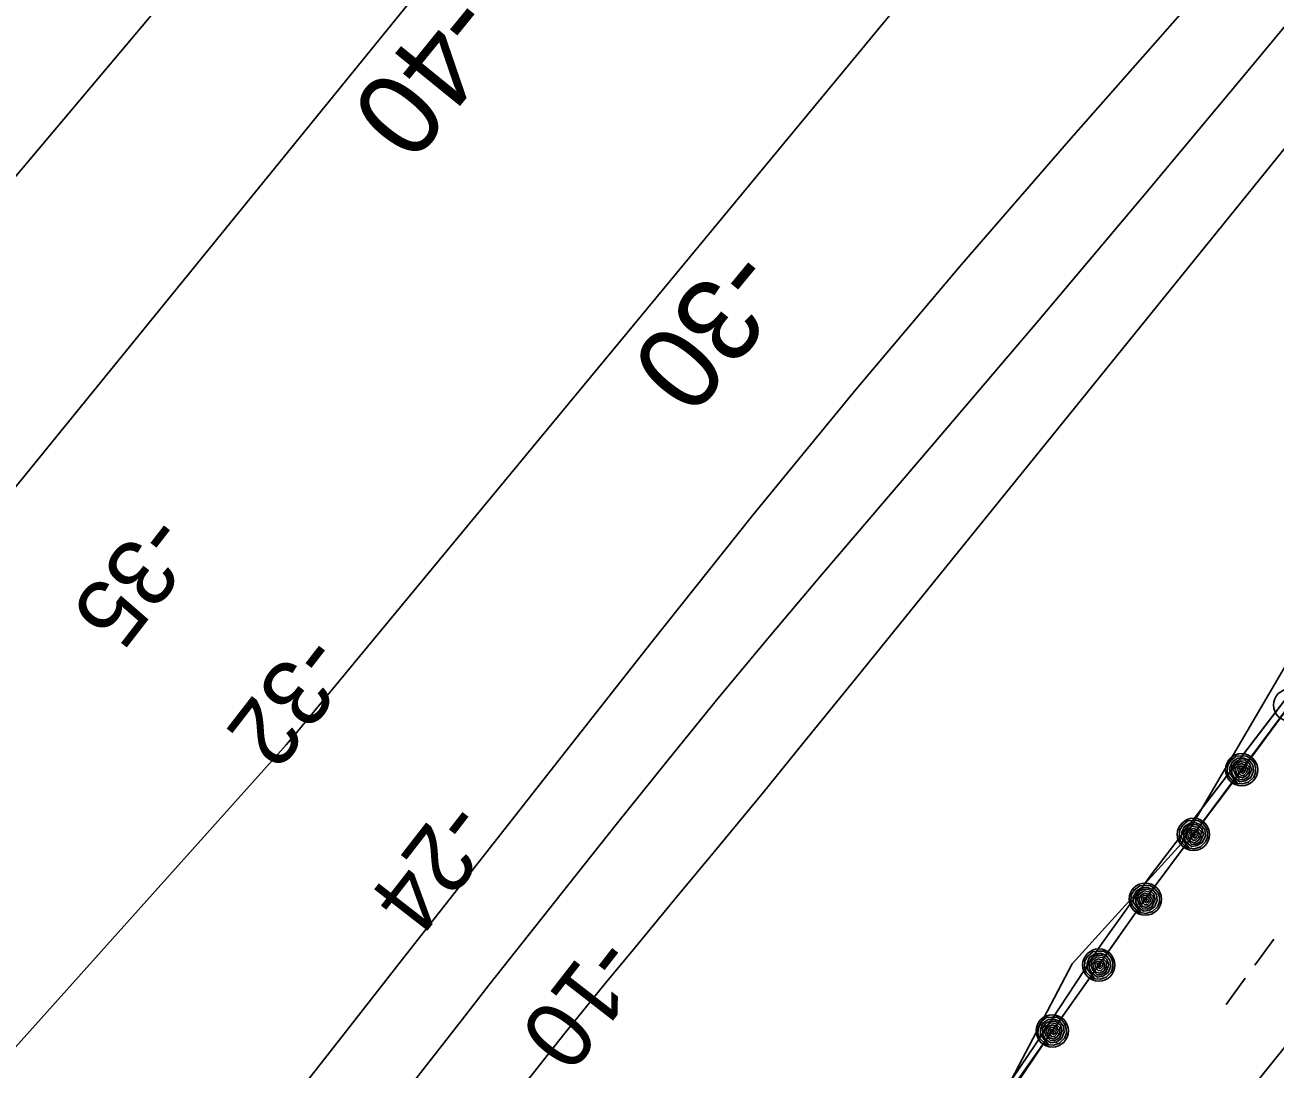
# Model space of a CAD drawing. Extents: x 3905714 to 3926767, y 183354 to 205755.
# Drawn here: x 3921116 to 3921736, y 198290 to 198808 of the extents above; entities that cross this region are included whole.
import ezdxf

# ---------------------------------------------------------------- set-up
doc = ezdxf.new("R2010")
doc.units = 0
for name, color, linetype in [('V-RIVR-EDGE', 7, 'Continuous'), ('V-RIVR-RANG', 7, 'Continuous'), ('V-RRAP-FSHR', 7, 'Continuous'), ('V-TOPO-DPTH', 7, 'Continuous'), ('V-TOPO-MAJR', 7, 'Continuous'), ('V-TOPO-MINR', 7, 'Continuous'), ('V-TOPO-MINR-IDEN', 7, 'Continuous'), ('V-TOPO-SHOR', 7, 'Continuous'), ('V-UTIL-LINE', 7, 'Continuous'), ('V-WETL-SWMP', 7, 'Continuous')]:
    doc.layers.add(name, color=color, linetype=linetype)

msp = doc.modelspace()

# ---------------------------------------------------------------- linework, layer by layer
at = {"layer": 'V-RIVR-EDGE'}
msp.add_lwpolyline([(3921996.37, 198807.84), (3921873.11, 198661.97), (3921765.26, 198531.81), (3921689.02, 198401.65), (3921635.1, 198342.15), (3921596.05, 198267.77), (3921538.41, 198187.82), (3921512.38, 198139.47), (3921504.94, 198109.72), (3921462.17, 198065.09), (3921441.72, 198029.76), (3921413.83, 197977.7), (3921358.04, 197938.65), (3921205.57, 197715.52), (3921066.11, 197527.72), (3921054.96, 197492.39), (3920882.03, 197293.43), (3920865.29, 197263.67), (3920763.02, 197189.3), (3920560.34, 196910.38), (3920445.06, 196702.12), (3920407.87, 196622.17), (3920313.04, 196467.83)], dxfattribs=at)
at = {"layer": 'V-RRAP-FSHR'}
for points in [[(3921996.91, 198819.39), (3921914.35, 198690.7), (3921815.71, 198568.48), (3921670.96, 198373.8), (3921607.25, 198283.47), (3921531.14, 198149.36), (3921443.31, 198030.19)], [(3921979.63, 198792.46), (3921958.33, 198758.79), (3921936.43, 198725.12), (3921914.83, 198691.46), (3921889.79, 198660.27), (3921864.67, 198629.15), (3921839.55, 198598.18), (3921814.5, 198566.84), (3921790.63, 198534.74), (3921766.76, 198502.64), (3921742.89, 198470.54), (3921719.27, 198438.45), (3921695.16, 198406.35), (3921671.29, 198374.25), (3921648.23, 198341.57), (3921625.17, 198308.88), (3921602.85, 198275.73), (3921583.11, 198240.94), (3921563.37, 198206.15), (3921543.63, 198171.36), (3921522.42, 198137.53), (3921498.69, 198105.33), (3921474.96, 198073.13), (3921451.23, 198040.93)], [(3921716.64, 198431.52), (3921714.9, 198432.67), (3921712.67, 198435.06), (3921711.87, 198437.52), (3921712.23, 198440.71), (3921713.71, 198443.04), (3921716.29, 198445.13), (3921719.19, 198445.3), (3921721.46, 198445.22), (3921723.83, 198443.64), (3921725.36, 198441.63), (3921726, 198439.36), (3921726, 198437.15), (3921725.06, 198434.71), (3921722.52, 198432.33), (3921719.48, 198431.38), (3921717.09, 198431.59), (3921714.83, 198434.29), (3921713.15, 198436.74), (3921713.22, 198439.53), (3921714.57, 198442.47), (3921717.19, 198444.13), (3921720.2, 198444.26), (3921722.77, 198443.15), (3921724.62, 198440.69), (3921724.97, 198437.73), (3921723.55, 198434.59), (3921720.93, 198432.89), (3921718.17, 198432.5), (3921715.42, 198434.44), (3921714.25, 198436.95), (3921714.25, 198439.79), (3921715.68, 198442.15), (3921718.04, 198443.36), (3921720.79, 198443.24), (3921723.15, 198441.16), (3921723.96, 198438.44), (3921722.44, 198434.87), (3921719.94, 198433.52), (3921718.04, 198433.65), (3921715.94, 198435.88), (3921715.01, 198438.6), (3921715.84, 198440.9), (3921718.41, 198442.53), (3921720.73, 198442.08), (3921722.86, 198439.84), (3921722.71, 198437.44), (3921721.38, 198435.4), (3921719.48, 198434.37), (3921717.52, 198435.02), (3921716.56, 198436.76), (3921716.04, 198439.01), (3921717.19, 198440.74), (3921719, 198441.47), (3921721.04, 198440.68), (3921721.88, 198438.97), (3921721.64, 198437.22), (3921720.07, 198435.65), (3921718.74, 198435.58), (3921717.5, 198437.15), (3921717.16, 198439.05), (3921718, 198440.21), (3921719.56, 198440.26), (3921721.01, 198439.07), (3921720.72, 198437.46), (3921719.67, 198436.63), (3921718.29, 198437.52), (3921718.19, 198439.16), (3921719.36, 198439.35), (3921719.94, 198438.37), (3921719.62, 198437.59), (3921718.99, 198438.42)], [(3921692.77, 198399.43), (3921691.03, 198400.57), (3921688.8, 198402.96), (3921688, 198405.42), (3921688.37, 198408.61), (3921689.85, 198410.94), (3921692.42, 198413.03), (3921695.32, 198413.21), (3921697.6, 198413.12), (3921699.96, 198411.55), (3921701.49, 198409.53), (3921702.14, 198407.27), (3921702.13, 198405.05), (3921701.19, 198402.61), (3921698.65, 198400.23), (3921695.62, 198399.28), (3921693.22, 198399.49), (3921690.96, 198402.19), (3921689.29, 198404.64), (3921689.36, 198407.43), (3921690.7, 198410.37), (3921693.32, 198412.03), (3921696.33, 198412.16), (3921698.9, 198411.05), (3921700.75, 198408.59), (3921701.1, 198405.63), (3921699.68, 198402.49), (3921697.07, 198400.79), (3921694.3, 198400.4), (3921691.55, 198402.34), (3921690.39, 198404.85), (3921690.39, 198407.69), (3921691.81, 198410.05), (3921694.17, 198411.26), (3921696.92, 198411.14), (3921699.28, 198409.06), (3921700.1, 198406.34), (3921698.57, 198402.77), (3921696.08, 198401.42), (3921694.17, 198401.56), (3921692.07, 198403.78), (3921691.14, 198406.51), (3921691.98, 198408.8), (3921694.54, 198410.43), (3921696.86, 198409.98), (3921698.99, 198407.74), (3921698.84, 198405.34), (3921697.51, 198403.3), (3921695.62, 198402.27), (3921693.66, 198402.92), (3921692.69, 198404.66), (3921692.17, 198406.91), (3921693.32, 198408.65), (3921695.14, 198409.37), (3921697.18, 198408.58), (3921698.01, 198406.87), (3921697.77, 198405.12), (3921696.2, 198403.55), (3921694.87, 198403.48), (3921693.64, 198405.05), (3921693.3, 198406.95), (3921694.13, 198408.12), (3921695.69, 198408.16), (3921697.14, 198406.97), (3921696.85, 198405.36), (3921695.81, 198404.54), (3921694.42, 198405.42), (3921694.33, 198407.06), (3921695.49, 198407.25), (3921696.07, 198406.27), (3921695.75, 198405.49), (3921695.12, 198406.32)], [(3921668.9, 198367.33), (3921667.17, 198368.47), (3921664.93, 198370.86), (3921664.13, 198373.32), (3921664.5, 198376.51), (3921665.98, 198378.84), (3921668.56, 198380.93), (3921671.46, 198381.11), (3921673.73, 198381.02), (3921676.09, 198379.45), (3921677.62, 198377.43), (3921678.27, 198375.17), (3921678.26, 198372.95), (3921677.32, 198370.51), (3921674.79, 198368.13), (3921671.75, 198367.18), (3921669.35, 198367.39), (3921667.1, 198370.09), (3921665.42, 198372.55), (3921665.49, 198375.34), (3921666.83, 198378.27), (3921669.45, 198379.93), (3921672.47, 198380.06), (3921675.04, 198378.96), (3921676.88, 198376.49), (3921677.23, 198373.53), (3921675.81, 198370.39), (3921673.2, 198368.69), (3921670.43, 198368.3), (3921667.68, 198370.24), (3921666.52, 198372.75), (3921666.52, 198375.59), (3921667.95, 198377.96), (3921670.3, 198379.16), (3921673.06, 198379.04), (3921675.41, 198376.96), (3921676.23, 198374.24), (3921674.71, 198370.67), (3921672.21, 198369.32), (3921670.31, 198369.46), (3921668.2, 198371.68), (3921667.28, 198374.41), (3921668.11, 198376.71), (3921670.67, 198378.34), (3921673, 198377.88), (3921675.12, 198375.65), (3921674.98, 198373.24), (3921673.65, 198371.2), (3921671.75, 198370.17), (3921669.79, 198370.83), (3921668.82, 198372.56), (3921668.31, 198374.81), (3921669.45, 198376.55), (3921671.27, 198377.27), (3921673.31, 198376.49), (3921674.15, 198374.77), (3921673.9, 198373.02), (3921672.33, 198371.45), (3921671.01, 198371.38), (3921669.77, 198372.96), (3921669.43, 198374.85), (3921670.26, 198376.02), (3921671.82, 198376.06), (3921673.27, 198374.87), (3921672.99, 198373.26), (3921671.94, 198372.44), (3921670.55, 198373.32), (3921670.46, 198374.96), (3921671.62, 198375.15), (3921672.21, 198374.17), (3921671.88, 198373.39), (3921671.26, 198374.22)], [(3921646.01, 198334.59), (3921644.25, 198335.69), (3921641.95, 198338.03), (3921641.09, 198340.46), (3921641.38, 198343.66), (3921642.8, 198346.02), (3921645.32, 198348.18), (3921648.22, 198348.43), (3921650.49, 198348.4), (3921652.89, 198346.89), (3921654.47, 198344.91), (3921655.18, 198342.66), (3921655.23, 198340.45), (3921654.35, 198337.99), (3921651.87, 198335.54), (3921648.86, 198334.52), (3921646.46, 198334.67), (3921644.14, 198337.31), (3921642.4, 198339.72), (3921642.4, 198342.51), (3921643.67, 198345.48), (3921646.25, 198347.21), (3921649.25, 198347.41), (3921651.85, 198346.37), (3921653.76, 198343.95), (3921654.18, 198341), (3921652.84, 198337.83), (3921650.27, 198336.06), (3921647.52, 198335.61), (3921644.72, 198337.48), (3921643.49, 198339.95), (3921643.42, 198342.79), (3921644.79, 198345.19), (3921647.11, 198346.45), (3921649.87, 198346.41), (3921652.28, 198344.39), (3921653.16, 198341.68), (3921651.73, 198338.08), (3921649.27, 198336.67), (3921647.36, 198336.76), (3921645.2, 198338.92), (3921644.21, 198341.63), (3921644.98, 198343.95), (3921647.5, 198345.64), (3921649.84, 198345.25), (3921652.02, 198343.06), (3921651.94, 198340.65), (3921650.66, 198338.58), (3921648.78, 198337.51), (3921646.81, 198338.11), (3921645.8, 198339.82), (3921645.23, 198342.06), (3921646.33, 198343.82), (3921648.13, 198344.59), (3921650.18, 198343.86), (3921651.06, 198342.16), (3921650.87, 198340.41), (3921649.34, 198338.8), (3921648.01, 198338.7), (3921646.74, 198340.24), (3921646.35, 198342.12), (3921647.15, 198343.31), (3921648.71, 198343.39), (3921650.19, 198342.24), (3921649.95, 198340.62), (3921648.92, 198339.77), (3921647.51, 198340.62), (3921647.37, 198342.26), (3921648.53, 198342.48), (3921649.14, 198341.52), (3921648.84, 198340.73), (3921648.19, 198341.54)], [(3921622.96, 198301.9), (3921621.19, 198303.01), (3921618.9, 198305.34), (3921618.04, 198307.77), (3921618.33, 198310.97), (3921619.74, 198313.34), (3921622.27, 198315.49), (3921625.16, 198315.74), (3921627.44, 198315.72), (3921629.84, 198314.2), (3921631.42, 198312.23), (3921632.12, 198309.98), (3921632.17, 198307.76), (3921631.29, 198305.3), (3921628.82, 198302.85), (3921625.81, 198301.83), (3921623.41, 198301.98), (3921621.08, 198304.62), (3921619.34, 198307.03), (3921619.34, 198309.82), (3921620.61, 198312.8), (3921623.19, 198314.52), (3921626.2, 198314.73), (3921628.79, 198313.68), (3921630.7, 198311.26), (3921631.13, 198308.31), (3921629.79, 198305.14), (3921627.22, 198303.38), (3921624.46, 198302.92), (3921621.66, 198304.79), (3921620.44, 198307.26), (3921620.36, 198310.11), (3921621.73, 198312.51), (3921624.06, 198313.77), (3921626.81, 198313.72), (3921629.22, 198311.7), (3921630.11, 198309), (3921628.67, 198305.39), (3921626.21, 198303.98), (3921624.31, 198304.07), (3921622.15, 198306.24), (3921621.15, 198308.94), (3921621.93, 198311.26), (3921624.45, 198312.95), (3921626.79, 198312.56), (3921628.97, 198310.38), (3921628.88, 198307.97), (3921627.6, 198305.9), (3921625.73, 198304.82), (3921623.76, 198305.42), (3921622.75, 198307.14), (3921622.17, 198309.37), (3921623.27, 198311.13), (3921625.07, 198311.91), (3921627.13, 198311.17), (3921628.01, 198309.48), (3921627.81, 198307.72), (3921626.28, 198306.11), (3921624.96, 198306.01), (3921623.68, 198307.55), (3921623.29, 198309.44), (3921624.1, 198310.62), (3921625.66, 198310.71), (3921627.14, 198309.55), (3921626.89, 198307.94), (3921625.86, 198307.09), (3921624.46, 198307.94), (3921624.32, 198309.57), (3921625.48, 198309.79), (3921626.09, 198308.83), (3921625.78, 198308.04), (3921625.14, 198308.85)]]:
    msp.add_lwpolyline(points, dxfattribs=at)
for centre in [(3921742.89, 198470.54), (3921719.03, 198438.45), (3921695.16, 198406.35), (3921671.29, 198374.25), (3921648.23, 198341.57), (3921625.17, 198308.88)]:
    msp.add_circle(centre, 8, dxfattribs=at)
at = {"layer": 'V-TOPO-DPTH'}
for points in [[(3921578.65, 199156.84), (3921570.11, 199145.99), (3921525.38, 199089.56), (3921480.33, 199033.38), (3921435.07, 198977.36), (3921120.94, 198590.76), (3921113.06, 198581.12), (3921105.15, 198571.5), (3921097.18, 198561.93), (3921089.18, 198552.38), (3920923.51, 198355.8), (3920846.54, 198264.12), (3920769.8, 198172.24), (3920693.4, 198080.08), (3920617.22, 197987.73), (3920475.97, 197815.83), (3920470.61, 197809.28), (3920465.28, 197802.7), (3920459.99, 197796.1), (3920454.71, 197789.47), (3919900.28, 197088.98)], [(3921578.65, 199156.84), (3921570.11, 199145.99), (3921525.38, 199089.56), (3921480.33, 199033.38), (3921435.07, 198977.36), (3921120.94, 198590.76), (3921113.06, 198581.12), (3921105.15, 198571.5), (3921097.18, 198561.93), (3921089.18, 198552.38), (3920923.51, 198355.8), (3920846.54, 198264.12), (3920769.8, 198172.24), (3920693.4, 198080.08), (3920617.22, 197987.73), (3920475.97, 197815.83), (3920470.61, 197809.28), (3920465.28, 197802.7), (3920459.99, 197796.1), (3920454.71, 197789.47), (3919900.28, 197088.98)], [(3920023.4, 197079.35), (3920056.08, 197116.77), (3920088.82, 197154.13), (3920121.66, 197191.4), (3920154.57, 197228.61), (3920522.26, 197643.3), (3920550.84, 197675.47), (3920579.47, 197707.59), (3920608.16, 197739.66), (3920636.89, 197771.69), (3920660.33, 197797.75), (3920700.8, 197842.8), (3920741.26, 197887.86), (3920781.69, 197932.94), (3920822.1, 197978.05), (3921241.36, 198446.29), (3921245.4, 198450.88), (3921249.38, 198455.53), (3921253.27, 198460.25), (3921728.81, 199035.69)], [(3920023.4, 197079.35), (3920056.08, 197116.77), (3920088.82, 197154.13), (3920121.66, 197191.4), (3920154.57, 197228.61), (3920522.26, 197643.3), (3920550.84, 197675.47), (3920579.47, 197707.59), (3920608.16, 197739.66), (3920636.89, 197771.69), (3920660.33, 197797.75), (3920700.8, 197842.8), (3920741.26, 197887.86), (3920781.69, 197932.94), (3920822.1, 197978.05), (3921241.36, 198446.29), (3921245.4, 198450.88), (3921249.38, 198455.53), (3921253.27, 198460.25), (3921728.81, 199035.69)], [(3920864.53, 197789.82), (3920918.23, 197855.7), (3920971.34, 197922.05), (3921024.08, 197988.71), (3921274.06, 198307.53), (3921300.04, 198340.66), (3921326.02, 198373.78), (3921352.02, 198406.91), (3921378.01, 198440.03), (3921426.06, 198501.23), (3921476.61, 198564.51), (3921527.86, 198627.2), (3921580.15, 198689.03), (3921633.16, 198750.27), (3921819.8, 198962.28)], [(3921819.8, 198962.28), (3921633.16, 198750.27), (3921580.15, 198689.03), (3921527.86, 198627.2), (3921476.61, 198564.51), (3921426.06, 198501.23), (3921378.01, 198440.03), (3921352.02, 198406.91), (3921326.02, 198373.78), (3921300.04, 198340.66), (3921274.06, 198307.53), (3921024.08, 197988.71), (3920971.34, 197922.05), (3920918.23, 197855.7), (3920864.53, 197789.82)], [(3921877.21, 198915.96), (3921525.43, 198480.88), (3921503.71, 198454.11), (3921481.92, 198427.4), (3921460.03, 198400.78), (3921438.07, 198374.2), (3921415.81, 198347.36), (3921404.98, 198334.21), (3921394.22, 198321.01), (3921383.56, 198307.73), (3921372.96, 198294.39), (3921362.4, 198281.02), (3921351.84, 198267.65), (3921341.27, 198254.29), (3921330.69, 198240.94), (3920818.89, 197595.28)]]:
    msp.add_lwpolyline(points, dxfattribs=at)
at = {"layer": 'V-TOPO-MAJR'}
msp.add_lwpolyline([(3919832.41, 197135.26), (3920341.52, 197772.83), (3920352, 197785.93), (3920362.49, 197799.02), (3920373.01, 197812.09), (3920383.53, 197825.15), (3920400.43, 197846.07), (3920402.52, 197848.66), (3920404.6, 197851.26), (3920406.69, 197853.87), (3920408.76, 197856.47), (3920429.96, 197883.13), (3920442.64, 197899.06), (3920455.32, 197915), (3920468, 197930.93), (3920480.68, 197946.86), (3920980.51, 198574.51), (3921003.86, 198603.59), (3921027.36, 198632.53), (3921051.1, 198661.28), (3921075, 198689.91), (3921512.79, 199209.97)], dxfattribs=at)
at = {"layer": 'V-TOPO-MINR'}
for points in [[(3919900.28, 197088.98), (3920454.71, 197789.47), (3920459.99, 197796.1), (3920465.28, 197802.7), (3920470.61, 197809.28), (3920475.97, 197815.83), (3920617.22, 197987.73), (3920693.4, 198080.08), (3920769.8, 198172.24), (3920846.54, 198264.12), (3920923.51, 198355.8), (3921089.18, 198552.38), (3921097.18, 198561.93), (3921105.15, 198571.5), (3921113.06, 198581.12), (3921120.94, 198590.76), (3921435.07, 198977.36), (3921480.33, 199033.38), (3921525.38, 199089.56), (3921570.11, 199145.99), (3921578.65, 199156.84)], [(3920023.4, 197079.35), (3920056.08, 197116.77), (3920088.82, 197154.13), (3920121.66, 197191.4), (3920154.57, 197228.61), (3920522.26, 197643.3), (3920550.84, 197675.47), (3920579.47, 197707.59), (3920608.16, 197739.66), (3920636.89, 197771.69), (3920660.33, 197797.75), (3920700.8, 197842.8), (3920741.26, 197887.86), (3920781.69, 197932.94), (3920822.1, 197978.05), (3921241.36, 198446.29), (3921245.4, 198450.88), (3921249.38, 198455.53), (3921253.27, 198460.25), (3921728.81, 199035.69)], [(3920864.53, 197789.82), (3920918.23, 197855.7), (3920971.34, 197922.05), (3921024.08, 197988.71), (3921274.06, 198307.53), (3921300.04, 198340.66), (3921326.02, 198373.78), (3921352.02, 198406.91), (3921378.01, 198440.03), (3921426.06, 198501.23), (3921476.61, 198564.51), (3921527.86, 198627.2), (3921580.15, 198689.03), (3921633.16, 198750.27), (3921819.8, 198962.28)], [(3920953.25, 197830.91), (3921023.93, 197920.14), (3921094.32, 198009.61), (3921164.51, 198099.22), (3921332.76, 198314.76), (3921345.88, 198331.52), (3921359.02, 198348.25), (3921372.19, 198364.96), (3921385.4, 198381.65), (3921408.88, 198411.26), (3921434.02, 198442.6), (3921459.38, 198473.76), (3921485.07, 198504.63), (3921510.99, 198535.32), (3921565.36, 198598.99), (3921618.46, 198661.52), (3921671.34, 198724.23), (3921723.88, 198787.23), (3921776.2, 198850.42), (3921848.95, 198938.76)], [(3920818.89, 197595.28), (3921330.69, 198240.94), (3921341.27, 198254.29), (3921351.84, 198267.65), (3921362.4, 198281.02), (3921372.96, 198294.39), (3921383.56, 198307.73), (3921394.22, 198321.01), (3921404.98, 198334.21), (3921415.81, 198347.36), (3921438.07, 198374.2), (3921460.03, 198400.78), (3921481.92, 198427.4), (3921503.71, 198454.11), (3921525.43, 198480.88), (3921877.21, 198915.96)]]:
    msp.add_lwpolyline(points, dxfattribs=at)
at = {"layer": 'V-TOPO-SHOR'}
msp.add_lwpolyline([(3921334.37, 197873.67), (3921411.5, 197989.67), (3921493.62, 198120.02), (3921616.64, 198301.98), (3921649.04, 198351.25), (3921674.11, 198386.17), (3921757.45, 198495.22), (3921826.1, 198593.77), (3921856.2, 198634.13), (3921875.1, 198659.74), (3921913.29, 198712.51), (3921934.91, 198738.52), (3921966.55, 198776.17), (3921976.58, 198789.75), (3921989.69, 198810.7), (3921995.47, 198820.55)], dxfattribs=at)
at = {"layer": 'V-UTIL-LINE'}
msp.add_lwpolyline([(3922094.67, 198742.56), (3921080.02, 197477.61), (3915734.79, 187496.67)], dxfattribs=at)
at = {"layer": 'V-WETL-SWMP'}
for p, q in [((3921674.11, 198386.17), (3921757.45, 198495.22)), ((3921649.03, 198351.25), (3921674.11, 198386.17)), ((3921616.64, 198301.98), (3921649.03, 198351.25)), ((3921735.01, 198354.34), (3921725.55, 198341.44)), ((3921720.83, 198334.98), (3921711.37, 198322.08)), ((3921493.62, 198120.02), (3921616.64, 198301.98))]:
    msp.add_line(p, q, dxfattribs=at)

# ---------------------------------------------------------------- texts
at = {"layer": 'V-RIVR-RANG'}
for s, rotation, p in [('-35', 232.26436, (3921177.2, 198567.94)), ('-32', 232.26436, (3921254.06, 198508.28)), ('-24', 232.11833, (3921325.24, 198425.81)), ('-10', 232.11833, (3921399.47, 198358.36))]:
    msp.add_text(s, height=33.5, rotation=rotation, dxfattribs=at).set_placement(p)
at = {"layer": 'V-TOPO-MINR-IDEN'}
for s, rotation, p in [('-40', 230.90473, (3921326.04, 198826.72)), ('-30', 230.4293, (3921465.43, 198700.7))]:
    msp.add_text(s, height=41.5, rotation=rotation, dxfattribs=at).set_placement(p)

doc.saveas('drawing.dxf')
